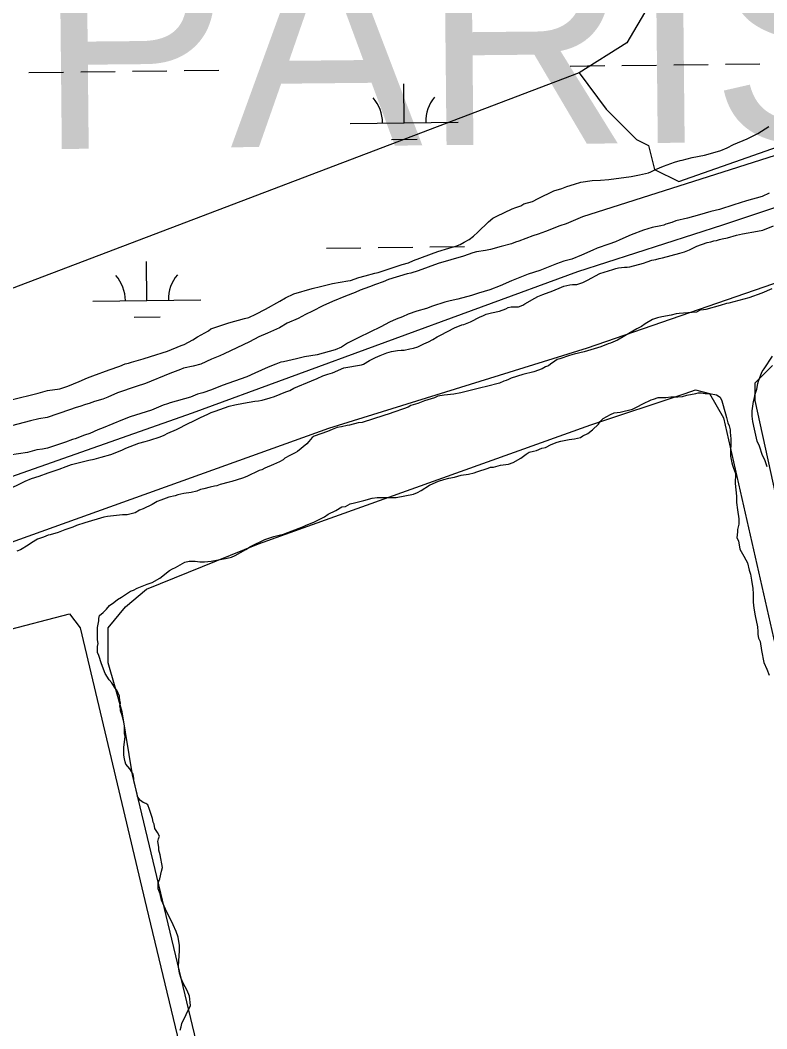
# Model space of a CAD drawing. Extents: x 3694830 to 3732949, y 415201 to 440970.
# Drawn here: x 3701660 to 3702352, y 429565 to 430500 of the extents above; entities that cross this region are included whole.
import ezdxf

# ---------------------------------------------------------------- set-up
doc = ezdxf.new("R2010")
doc.units = 0
for name, color, linetype in [('V-ROAD-CNTR', 7, 'Continuous'), ('V-SITE-VEGE', 7, 'Continuous'), ('V-TOPO-GNAM-IDEN', 7, 'Continuous'), ('V-TOPO-SHOR', 7, 'Continuous'), ('V-WETL-SWMP', 7, 'Continuous')]:
    doc.layers.add(name, color=color, linetype=linetype)

msp = doc.modelspace()

# ---------------------------------------------------------------- linework, layer by layer
at = {"layer": 'V-ROAD-CNTR'}
msp.add_lwpolyline([(3700629.54, 429727.61), (3700666.98, 429738.03), (3700712.22, 429751.41), (3700757.22, 429765.57), (3700801.96, 429780.51), (3700846.44, 429796.23), (3700890.64, 429812.72), (3700890.64, 429812.72), (3700997.48, 429848.71), (3701564.18, 430046.17), (3701564.18, 430046.17), (3701819.86, 430135.9), (3702177.1, 430267.12), (3702177.1, 430267.12), (3702311.66, 430310.28), (3702687.34, 430435.69), (3702687.34, 430435.69), (3703048.51, 430560.74)], dxfattribs=at)
at = {"layer": 'V-SITE-VEGE'}
for points in [[(3701887.49, 430232.1), (3701901.04, 430239.48), (3701906.12, 430242.5), (3701913.91, 430246.18), (3701930.83, 430251.18), (3701938.61, 430253.17), (3701949.77, 430255.83), (3701963.98, 430258.47), (3701966.35, 430258.8), (3701974.13, 430261.47), (3701979.89, 430263.14), (3701989.02, 430265.46), (3701992.06, 430266.12), (3702014.4, 430273.46), (3702020.16, 430275.13), (3702024.89, 430277.14), (3702047.57, 430285.49), (3702057.73, 430288.82), (3702064.15, 430290.49), (3702068.21, 430292.16), (3702071.94, 430294.17), (3702076.35, 430296.86), (3702080.42, 430299.88), (3702084.49, 430303.58), (3702094.33, 430313), (3702098.4, 430316.36), (3702102.12, 430318.38), (3702116.35, 430325.08), (3702119.73, 430326.41), (3702124.47, 430328.08), (3702127.18, 430329.76), (3702135.3, 430332.09), (3702140.38, 430334.77), (3702154.94, 430341.81), (3702162.39, 430344.14), (3702167.13, 430345.81), (3702174.23, 430348.15), (3702179.99, 430349.81), (3702190.47, 430351.46), (3702198.25, 430351.76), (3702206.02, 430352.4), (3702226.65, 430355.02), (3702234.43, 430356.67), (3702242.89, 430358.67), (3702244.92, 430359.33), (3702249.32, 430361.68), (3702256.77, 430364.69), (3702266.92, 430368.36), (3702272, 430370.03), (3702274.03, 430370.36), (3702283.16, 430372.69), (3702294.66, 430375.01), (3702300.41, 430376.33), (3702309.89, 430379.33), (3702315.64, 430381.67), (3702321.74, 430384.69), (3702334.27, 430390.04), (3702339.69, 430392.72), (3702344.09, 430395.07), (3702354.25, 430401.45)], [(3702354.67, 430339.6), (3702348.23, 430336.59), (3702333.68, 430332.59), (3702321.84, 430328.93), (3702308.64, 430324.59), (3702300.52, 430322.6), (3702290.03, 430319.6), (3702278.87, 430316.61), (3702268.04, 430313.95), (3702264.32, 430312.61), (3702258.9, 430310.95), (3702256.87, 430309.94), (3702254.16, 430309.28), (3702246.05, 430307.96), (3702238.26, 430305.29), (3702226.75, 430300.95), (3702216.26, 430296.26), (3702212.2, 430294.59), (3702206.1, 430292.25), (3702195.27, 430288.58), (3702191.21, 430286.9), (3702180.71, 430282.22), (3702171.57, 430278.54), (3702164.13, 430276.54), (3702157.36, 430274.21), (3702142.12, 430267.85), (3702131.29, 430264.52), (3702115.73, 430258.5), (3702105.23, 430253.81), (3702095.75, 430250.14), (3702085.26, 430246.8), (3702078.49, 430244.8), (3702065.97, 430241.48), (3702058.87, 430239.82), (3702053.79, 430238.49), (3702042.62, 430234.82), (3702036.87, 430232.81), (3702028.07, 430230.15), (3702019.95, 430227.48), (3702014.53, 430225.14), (3702008.78, 430222.8), (3702002.68, 430220.12), (3701994.55, 430215.76), (3701974.23, 430205.71), (3701963.73, 430200.68), (3701957.97, 430196.99), (3701952.22, 430194.31), (3701935.64, 430189.65), (3701923.81, 430188.01), (3701916.36, 430186.02), (3701904.18, 430183.36), (3701901.81, 430183.04), (3701897.07, 430181.03), (3701889.96, 430178.35), (3701877.78, 430172.66), (3701870.33, 430169.31), (3701847.31, 430161.3), (3701837.49, 430157.29), (3701829.37, 430154.62), (3701824.63, 430153.29), (3701818.2, 430150.61), (3701799.25, 430145.29), (3701796.88, 430144.28), (3701792.82, 430142.95), (3701781.99, 430138.6), (3701762.02, 430132.26), (3701754.91, 430129.59), (3701736.97, 430122.23), (3701732.23, 430120.23), (3701724.78, 430116.88), (3701719.71, 430115.21), (3701711.24, 430111.87), (3701708.54, 430111.2), (3701702.1, 430108.86), (3701685.52, 430103.19), (3701680.79, 430102.2), (3701675.71, 430101.54), (3701666.92, 430099.21), (3701650.35, 430096.58)], [(3702303.49, 430295.41), (3702305.86, 430295.74), (3702308.56, 430296.74), (3702310.93, 430297.41), (3702316.01, 430298.4), (3702324.46, 430300.73), (3702329.88, 430302.06), (3702343.75, 430304.36), (3702348.82, 430305.36), (3702358.64, 430309.37)], [(3701728.78, 430093.07), (3701735.21, 430094.73), (3701744.34, 430097.4), (3701754.5, 430101.41), (3701758.22, 430103.08), (3701770.07, 430107.76), (3701776.16, 430109.43), (3701780.22, 430110.76), (3701790.04, 430113.76), (3701793.76, 430115.43), (3701797.15, 430117.11), (3701804.94, 430120.46), (3701816.45, 430126.49), (3701819.84, 430127.83), (3701822.89, 430129.5), (3701827.29, 430131.51), (3701834.06, 430134.86), (3701837.11, 430136.2), (3701840.83, 430137.54), (3701854.03, 430142.21), (3701859.11, 430143.54), (3701867.22, 430144.86), (3701877.71, 430146.84), (3701881.09, 430147.17), (3701884.47, 430147.83), (3701891.92, 430149.82), (3701895.98, 430151.16), (3701906.47, 430155.51), (3701910.2, 430156.84), (3701913.92, 430158.85), (3701930.17, 430165.55), (3701935.59, 430167.89), (3701940.67, 430170.23), (3701945.41, 430171.9), (3701949.81, 430173.23), (3701960.3, 430177.58), (3701976.54, 430180.55), (3701978.57, 430181.22), (3701983.99, 430184.58), (3701989.74, 430187.26), (3701993.81, 430189.27), (3702000.24, 430191.61), (3702004.3, 430192.94), (3702010.05, 430193.93), (3702013.43, 430194.25), (3702016.14, 430194.24), (3702021.54, 430195.23), (3702024.93, 430195.89), (3702028.99, 430197.23), (3702034.41, 430199.91), (3702038.81, 430201.92), (3702042.88, 430203.93), (3702046.94, 430206.61), (3702049.99, 430207.95), (3702062.86, 430214.66), (3702069.63, 430217.67), (3702071.66, 430218), (3702077.75, 430220.34), (3702086.56, 430225.03), (3702089.27, 430226.04), (3702092.32, 430227.37), (3702097.05, 430228.7), (3702104.5, 430230.36), (3702110.59, 430232.37), (3702112.62, 430233.71), (3702115.33, 430234.37), (3702122.09, 430234.34), (3702126.15, 430235.68), (3702128.18, 430237.02), (3702137.33, 430242.39), (3702140.04, 430243.73), (3702144.78, 430245.74), (3702153.92, 430249.08), (3702162.04, 430252.42), (3702164.41, 430253.43), (3702169.83, 430254.76), (3702172.19, 430255.08), (3702176.25, 430255.07), (3702182, 430256.73), (3702186.06, 430259.08), (3702197.58, 430265.11), (3702201.64, 430266.45), (3702209.76, 430268.78), (3702212.47, 430269.78), (3702214.84, 430270.45), (3702220.59, 430271.1), (3702222.95, 430271.09), (3702225.32, 430271.42), (3702238.18, 430274.74), (3702241.56, 430276.08), (3702245.96, 430277.41), (3702249.68, 430278.07), (3702252.73, 430279.07), (3702255.77, 430279.73), (3702271.67, 430284.06), (3702276.08, 430285.39), (3702280.81, 430287.06), (3702287.58, 430290.41), (3702297.06, 430294.09), (3702300.44, 430294.41), (3702303.49, 430295.41)], [(3702357.07, 430251.06), (3702347.93, 430247.04), (3702335.75, 430242.7), (3702317.14, 430237.71), (3702315.11, 430237.38), (3702309.35, 430235.38), (3702295.82, 430231.72), (3702293.79, 430231.39), (3702290.75, 430231.06)], [(3701651.92, 430147.94), (3701676.95, 430154.26), (3701685.41, 430156.59), (3701696.91, 430158.23), (3701704.35, 430160.56), (3701714.85, 430164.91), (3701722.64, 430168.59), (3701727.38, 430170.26), (3701742.61, 430175.94), (3701752.43, 430179.28), (3701757.5, 430181.29), (3701760.54, 430181.95), (3701763.25, 430182.95), (3701774.08, 430185.95), (3701780.85, 430188.29), (3701796.75, 430193.28), (3701809.28, 430198.3), (3701812.33, 430199.3), (3701820.12, 430203.66), (3701824.52, 430206.35), (3701834.69, 430212.05), (3701837.06, 430213.73), (3701843.49, 430216.07), (3701853.64, 430219.4), (3701868.19, 430223.4), (3701872.25, 430224.39), (3701878.68, 430227.41), (3701887.49, 430232.1)], [(3702290.75, 430231.06), (3702287.36, 430229.39), (3702271.14, 430228.1), (3702268.43, 430227.78), (3702263.69, 430226.45), (3702255.24, 430225.13), (3702251.18, 430224.13), (3702246.44, 430222.47), (3702239.66, 430218.44), (3702236.27, 430216.09), (3702231.87, 430213.74), (3702220.69, 430207.37), (3702213.91, 430203.34), (3702207.48, 430200.67), (3702205.45, 430200), (3702198.68, 430197.32), (3702183.12, 430192.66), (3702173.98, 430190.33), (3702169.58, 430189), (3702160.45, 430185.99), (3702158.08, 430185.33), (3702156.04, 430183.99), (3702151.97, 430180.96), (3702149.94, 430179.62), (3702147.23, 430178.62), (3702144.18, 430176.94), (3702136.4, 430173.93), (3702126.25, 430171.61), (3702115.42, 430168.28), (3702113.05, 430166.93), (3702110.68, 430165.93), (3702108.65, 430165.26), (3702104.59, 430163.59), (3702092.41, 430160.26), (3702087.33, 430159.27), (3702068.73, 430154.62), (3702062.3, 430153.29), (3702053.17, 430152.32), (3702047.42, 430151.33), (3702044.37, 430149.99), (3702034.9, 430146.99), (3702028.8, 430144.65), (3702022.38, 430142.65), (3702020, 430141.31), (3702015.6, 430139.64), (3702006.46, 430136.64), (3702002.4, 430134.96), (3701997.33, 430133.63), (3701977.36, 430126.96), (3701973.64, 430126.64), (3701965.52, 430124.64), (3701963.49, 430124.32), (3701958.08, 430122.99), (3701954.02, 430122.33), (3701949.28, 430120.66), (3701945.22, 430118.65), (3701932.7, 430114.31), (3701931, 430112.96), (3701927.94, 430109.26), (3701925.91, 430107.24), (3701917.43, 430100.18), (3701915.06, 430098.84), (3701910.31, 430096.49), (3701905.57, 430093.81), (3701903.88, 430092.46), (3701900.49, 430090.45), (3701895.07, 430088.11), (3701886.95, 430084.77), (3701884.23, 430083.09), (3701881.87, 430082.42), (3701870.35, 430077.06), (3701866.29, 430075.39), (3701856.48, 430072.39), (3701853.77, 430071.73), (3701845.65, 430069.39), (3701842.6, 430068.39), (3701840.24, 430068.07), (3701836.18, 430067.07), (3701830.42, 430065.41), (3701827.38, 430064.74), (3701824, 430063.4), (3701818.58, 430062.08), (3701811.82, 430061.09), (3701806.41, 430060.1), (3701803.7, 430059.1), (3701797.95, 430057.77), (3701790.5, 430055.1), (3701787.12, 430053.76), (3701782.37, 430051.08), (3701774.25, 430047.06), (3701770.86, 430045.72), (3701766.79, 430043.37), (3701759.35, 430041.38), (3701754.96, 430041.39), (3701741.09, 430039.76), (3701737.71, 430039.1), (3701720.12, 430034.11), (3701712.33, 430031.44), (3701708.95, 430030.1), (3701701.5, 430027.43), (3701695.41, 430025.09)], [(3702352.95, 430086.01), (3702350.61, 430092.44), (3702348.6, 430096.5), (3702345.6, 430104.97), (3702343.59, 430109.71), (3702340.94, 430120.87), (3702339.61, 430127.97), (3702338.96, 430133.04), (3702338.98, 430137.78), (3702340.03, 430146.56), (3702341.06, 430149.93), (3702341.4, 430152.3), (3702343.12, 430158.04), (3702344.15, 430163.1), (3702344.84, 430165.46), (3702346.89, 430171.2), (3702348.26, 430174.24), (3702349.96, 430176.93), (3702357.78, 430188.39)], [(3702075.73, 430079.17), (3702081.26, 430080.25), (3702083.48, 430081.35), (3702093.99, 430084.62), (3702096.21, 430085.71), (3702098.97, 430085.7), (3702105.61, 430087.33), (3702112.8, 430088.41), (3702117.22, 430090.04), (3702124.43, 430093.88), (3702129.42, 430097.73), (3702132.18, 430099.37), (3702136.06, 430100.47), (3702138.82, 430101.01), (3702143.81, 430103.2), (3702147.12, 430103.73), (3702152.66, 430106.47), (3702158.2, 430108.66), (3702161.52, 430109.75), (3702169.26, 430111.37), (3702174.24, 430111.91), (3702179.77, 430112.99), (3702181.99, 430114.64), (3702186.42, 430116.83), (3702190.85, 430120.12), (3702196.4, 430125.63), (3702198.07, 430127.83), (3702200.84, 430130.58), (3702207.49, 430134.42), (3702210.81, 430136.07), (3702216.35, 430136.59), (3702227.96, 430139.31), (3702232.39, 430141.5), (3702237.38, 430144.24), (3702245.13, 430148.08), (3702247.34, 430148.62), (3702251.77, 430150.26), (3702258.95, 430150.23), (3702263.38, 430150.76), (3702270.01, 430150.73), (3702274.43, 430151.27), (3702278.31, 430152.36), (3702286.6, 430153.98), (3702288.81, 430154.52), (3702291.58, 430154.51), (3702295.44, 430153.94), (3702299.31, 430153.92), (3702305.94, 430152.79), (3702309.24, 430150.57), (3702310.89, 430147.24), (3702314.15, 430135.07), (3702315.24, 430131.75), (3702316.33, 430126.77), (3702317.42, 430124), (3702318.51, 430120.13), (3702318.5, 430117.92), (3702319.03, 430111.84), (3702318.96, 430095.81), (3702320.04, 430089.73), (3702320.58, 430087.52), (3702321.67, 430084.75), (3702323.31, 430079.77), (3702323.27, 430070.38), (3702324.33, 430058.77), (3702324.3, 430052.69), (3702325.38, 430046.05), (3702326.45, 430037.76), (3702326.43, 430032.78), (3702325.3, 430027.81), (3702325.29, 430025.6), (3702324.71, 430020.08), (3702326.36, 430017.31), (3702327.43, 430009.57), (3702331.27, 430002.92), (3702332.92, 429999.6), (3702334.56, 429996.83), (3702336.19, 429990.19), (3702337.28, 429986.32), (3702338.36, 429980.79), (3702339.43, 429973.04), (3702339.96, 429968.07), (3702339.93, 429960.33), (3702340.46, 429954.8), (3702341.54, 429947.61), (3702343.7, 429937.66), (3702344.24, 429933.23), (3702344.22, 429930.47), (3702344.76, 429927.15), (3702346.41, 429923.83), (3702347.48, 429915.54), (3702349.64, 429904.48), (3702352.38, 429898.38), (3702354.56, 429892.85)], [(3701646.53, 430063.68), (3701664.82, 430072.73), (3701670.58, 430075.07), (3701677.68, 430077.4), (3701686.14, 430080.41), (3701696.3, 430083.74), (3701702.73, 430086.08), (3701707.8, 430088.09), (3701723.71, 430092.08), (3701728.78, 430093.07)], [(3701780.11, 429768.08), (3701778.56, 429772.38), (3701776.54, 429773.74), (3701774.17, 429774.76), (3701771.81, 429776.46), (3701770.13, 429778.49), (3701768.79, 429780.19), (3701768.46, 429782.22), (3701766.8, 429790), (3701765.47, 429794.74), (3701765.48, 429796.77), (3701764.82, 429800.82), (3701761.8, 429805.91), (3701758.1, 429810.31), (3701757.38, 429812.51), (3701756.84, 429815.27), (3701756.31, 429818.59), (3701756.33, 429825.77), (3701757.48, 429835.72), (3701756.94, 429838.48), (3701756.95, 429841.8), (3701756.97, 429845.67), (3701755.89, 429850.64), (3701754.25, 429856.17), (3701753.16, 429859.5), (3701753.17, 429861.71), (3701752.63, 429863.92), (3701753.19, 429866.68), (3701752.65, 429868.89), (3701752.12, 429873.32), (3701749.93, 429878.3), (3701747.73, 429881.62), (3701744.98, 429885.5), (3701742.79, 429888.28), (3701738.94, 429894.37), (3701735.67, 429903.23), (3701732.94, 429910.98), (3701731.84, 429913.74), (3701731.86, 429919.27), (3701732.43, 429922.03), (3701731.89, 429925.35), (3701731.94, 429936.95), (3701733.07, 429943.03), (3701733.08, 429945.24), (3701733.65, 429948), (3701736.97, 429950.75), (3701740.3, 429954.05), (3701743.08, 429957.35), (3701746.96, 429960.1), (3701750.29, 429962.85), (3701754.17, 429965.04), (3701762.48, 429970.54), (3701765.25, 429971.63), (3701768.57, 429973.27), (3701774.66, 429976.01), (3701777.98, 429977.1), (3701782.41, 429978.74), (3701789.61, 429982.58), (3701798.48, 429989.72), (3701801.25, 429991.37), (3701804.02, 429992.46), (3701812.88, 429997.4), (3701816.76, 429998.49), (3701822.28, 429998.46), (3701826.7, 429997.89), (3701831.12, 429997.87), (3701837.2, 429998.4), (3701852.14, 430001.1), (3701856.01, 430002.19), (3701859.33, 430003.83), (3701869.3, 430009.31), (3701873.73, 430012.06), (3701887.03, 430018.64), (3701895.33, 430021.36), (3701901.41, 430022.99), (3701904.18, 430023.53), (3701923, 430030.64), (3701925.21, 430031.73), (3701932.41, 430034.47), (3701942.38, 430039.4), (3701945.71, 430042.15), (3701952.9, 430045.43), (3701958.44, 430048.72), (3701961.76, 430049.26), (3701966.19, 430051.45), (3701970.06, 430052.54), (3701978.92, 430054.71), (3701986.66, 430056.89), (3701991.08, 430057.43), (3702008.77, 430057.35), (3702024.81, 430060.6), (3702028.69, 430062.24), (3702032.01, 430063.88), (3702039.76, 430068.82), (3702043.09, 430070.47), (3702048.07, 430072.66), (3702053.05, 430074.29), (3702057.48, 430075.38), (3702063.01, 430076.46), (3702069.09, 430078.09), (3702075.73, 430079.17)], [(3701695.41, 430025.09), (3701687.96, 430022.75), (3701685.93, 430022.42), (3701681.87, 430020.75), (3701676.12, 430018.75), (3701670.7, 430015.39), (3701667.65, 430013.38), (3701660.53, 430009.02), (3701657.15, 430007.68)], [(3701808.45, 429563.39), (3701809.46, 429566.74), (3701809.99, 429569.62), (3701817.98, 429586.34), (3701817.16, 429595.03), (3701814.85, 429600.36), (3701811.11, 429607.17), (3701809.26, 429611.54), (3701807.89, 429616.38), (3701807.03, 429622.17), (3701807.13, 429627.95), (3701807.76, 429637.09), (3701807.84, 429641.9), (3701806.53, 429649.63), (3701804.69, 429654.96), (3701801.91, 429661.27), (3701794.93, 429675.83), (3701791.21, 429684.09), (3701789.87, 429689.89), (3701788.02, 429694.73), (3701788.11, 429700.03), (3701789.62, 429703.86), (3701791.19, 429711.06), (3701792.21, 429714.41), (3701790, 429726.01), (3701788.63, 429730.36), (3701788.68, 429733.25), (3701787.8, 429738.57), (3701788.32, 429740.97), (3701789.33, 429743.36), (3701787.46, 429746.76), (3701785.12, 429750.65), (3701784.22, 429754.52), (3701783.29, 429756.46), (3701782.86, 429759.84), (3701780.11, 429768.08)]]:
    msp.add_lwpolyline(points, dxfattribs=at)
at = {"layer": 'V-TOPO-SHOR'}
for points in [[(3702178.36, 430451.17), (3702203.52, 430417.58), (3702231.53, 430389.57), (3702242.74, 430383.96), (3702248.34, 430361.55), (3702270.75, 430350.35), (3702685.38, 430496.03), (3702999.15, 430602.48), (3703027.17, 430613.69), (3703055.18, 430647.31), (3703055.18, 430686.53), (3703038.37, 430725.75), (3703027.17, 430787.38), (3703010.36, 430882.64), (3702982.34, 430972.29), (3702965.53, 431056.33), (3702954.33, 431145.98), (3702948.72, 431224.42)], [(3702262.46, 430649.48), (3702283.89, 430606.69), (3702261.67, 430545.59), (3702222.79, 430478.94), (3702178.36, 430451.17), (3701622.91, 430240.1), (3700823.07, 429956.82)], [(3703012.9, 430481.46), (3702185.96, 430196.09), (3701945.98, 430121.5), (3701404.41, 429926.93), (3700827.18, 429725.87)], [(3702387.02, 429939.9), (3702341.62, 430147.44), (3702341.62, 430163.66), (3702357.83, 430179.87)], [(3701835.72, 429502.11), (3701764.38, 429800.45), (3701754.65, 429858.83), (3701748.16, 429881.53), (3701741.68, 429904.23), (3701741.68, 429936.66), (3701757.89, 429956.11), (3701777.35, 429972.33), (3701881.12, 430014.49), (3702189.2, 430124.74), (3702276.76, 430153.93), (3702286.49, 430157.17), (3702299.46, 430153.93), (3702312.43, 430131.23), (3702377.29, 429845.85)], [(3701005.54, 429716.14), (3701274.7, 429810.18), (3701644.39, 429933.41), (3701706.01, 429949.63), (3701715.73, 429936.66), (3701777.35, 429677.22), (3701855.18, 429352.93)]]:
    msp.add_lwpolyline(points, dxfattribs=at)
at = {"layer": 'V-WETL-SWMP'}
for p, q in [((3703014.29, 430582.83), (3702181.49, 430317.79)), ((3702170.15, 430457.55), (3702202.14, 430457.93)), ((3702218.14, 430458.12), (3702250.14, 430458.5)), ((3702266.14, 430458.69), (3702298.14, 430459.07)), ((3702314.14, 430459.26), (3702346.13, 430459.65)), ((3701668.27, 430451.56), (3701700.27, 430451.94)), ((3701716.27, 430452.13), (3701748.27, 430452.51)), ((3701764.27, 430452.71), (3701796.27, 430453.09)), ((3701812.26, 430453.28), (3701844.26, 430453.66)), ((3702016.17, 430404.96), (3702015.74, 430440.96)), ((3701966.17, 430404.37), (3702066.17, 430405.56)), ((3702004.36, 430389.39), (3702028.35, 430389.68)), ((3702181.49, 430317.79), (3702166.39, 430311.26)), ((3702160.46, 430309.46), (3702147.23, 430304.06)), ((3702166.39, 430311.26), (3702160.46, 430309.46)), ((3702135.38, 430300.01), (3702122.61, 430295.05)), ((3702140.39, 430301.81), (3702135.38, 430300.01)), ((3702147.23, 430304.06), (3702140.39, 430301.81)), ((3701944.14, 430288.67), (3701976.14, 430289.05)), ((3701992.14, 430289.24), (3702024.14, 430289.62)), ((3702040.14, 430289.81), (3702072.14, 430290.19)), ((3702106.19, 430290.12), (3702096.16, 430287.43)), ((3702115.77, 430292.81), (3702106.19, 430290.12)), ((3702119.42, 430294.16), (3702115.77, 430292.81)), ((3702122.61, 430295.05), (3702119.42, 430294.16)), ((3702071.09, 430281.16), (3702047.84, 430274.43)), ((3702079.76, 430284.31), (3702071.09, 430281.16)), ((3702083.4, 430285.2), (3702079.76, 430284.31)), ((3702091.61, 430286.53), (3702083.4, 430285.2)), ((3702096.16, 430287.43), (3702091.61, 430286.53)), ((3701777.65, 430240.25), (3701777.22, 430276.24)), ((3702047.84, 430274.43), (3702029.14, 430267.68)), ((3702019.12, 430264.99), (3702001.79, 430259.6)), ((3702022.3, 430265.43), (3702019.12, 430264.99)), ((3702029.14, 430267.68), (3702022.3, 430265.43)), ((3701984, 430252.84), (3701975.34, 430249.69)), ((3701989.48, 430255.1), (3701984, 430252.84)), ((3701996.77, 430257.34), (3701989.48, 430255.1)), ((3702001.79, 430259.6), (3701996.77, 430257.34)), ((3701961.65, 430244.29), (3701949.79, 430239.33)), ((3701970.77, 430247.44), (3701961.65, 430244.29)), ((3701975.34, 430249.69), (3701970.77, 430247.44)), ((3701727.65, 430239.65), (3701827.64, 430240.84)), ((3701940.67, 430235.27), (3701931.09, 430230.3)), ((3701949.79, 430239.33), (3701940.67, 430235.27)), ((3701765.83, 430224.67), (3701789.83, 430224.96)), ((3701917.85, 430223.53), (3701907.82, 430219.02)), ((3701924.7, 430227.14), (3701917.85, 430223.53)), ((3701931.09, 430230.3), (3701924.7, 430227.14)), ((3701900.51, 430214.95), (3701895.04, 430212.24)), ((3701907.82, 430219.02), (3701900.51, 430214.95)), ((3701881.35, 430206.38), (3701872.68, 430201.87)), ((3701889.56, 430209.99), (3701881.35, 430206.38)), ((3701895.04, 430212.24), (3701889.56, 430209.99)), ((3701872.68, 430201.87), (3701849.41, 430190.58)), ((3701837.55, 430185.62), (3701827.51, 430181.11)), ((3701845.3, 430188.78), (3701837.55, 430185.62)), ((3701849.41, 430190.58), (3701845.3, 430188.78)), ((3701808.82, 430176.18), (3701798.79, 430172.58)), ((3701811.56, 430177.54), (3701808.82, 430176.18)), ((3701820.68, 430179.32), (3701811.56, 430177.54)), ((3701827.51, 430181.11), (3701820.68, 430179.32)), ((3701798.79, 430172.58), (3701776.44, 430163.12)), ((3701767.78, 430160.42), (3701750.45, 430154.58)), ((3701776.44, 430163.12), (3701767.78, 430160.42)), ((3701736.76, 430148.72), (3701729.01, 430146.47)), ((3701741.32, 430150.52), (3701736.76, 430148.72)), ((3701750.45, 430154.58), (3701741.32, 430150.52)), ((3701705.76, 430138.83), (3701685.24, 430131.63)), ((3701712.14, 430141.08), (3701705.76, 430138.83)), ((3701715.33, 430141.98), (3701712.14, 430141.08)), ((3701720.8, 430143.78), (3701715.33, 430141.98)), ((3701724, 430144.67), (3701720.8, 430143.78)), ((3701729.01, 430146.47), (3701724, 430144.67)), ((3701677.49, 430130.3), (3701669.74, 430128.51)), ((3701685.24, 430131.63), (3701677.49, 430130.3)), ((3701669.74, 430128.51), (3701651.96, 430124.03))]:
    msp.add_line(p, q, dxfattribs=at)
for centre, start, end in [((3702071.4, 430406.1), 139.91153, 181.45518), ((3701960.93, 430404.78), 359.91153, 41.45519), ((3701722.4, 430240.06), 359.91153, 41.45519), ((3701832.88, 430241.38), 139.91153, 181.45518)]:
    msp.add_arc(centre, 35.25, start, end, dxfattribs=at)

# ---------------------------------------------------------------- texts
at = {"layer": 'V-TOPO-GNAM-IDEN'}
msp.add_text('PARISH,', height=200, rotation=0.58119, dxfattribs=at).set_placement((3701676.8, 430380.41))

doc.saveas('drawing.dxf')
